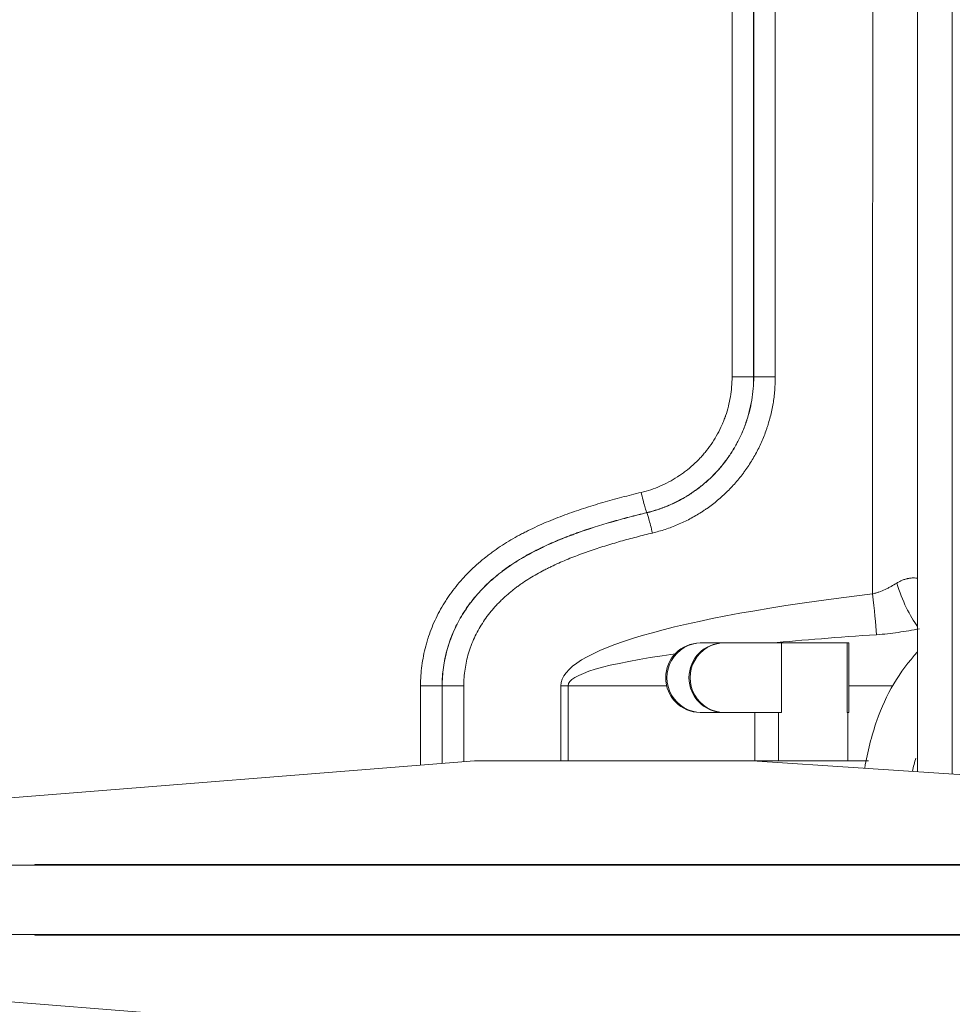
# Model space of a CAD drawing. Header units: millimetres. Extents: x -10 to 594, y 0 to 420.
# Tile 419 of 656: x 212.48 to 219.2, y 271.01 to 278.11. Entities that reach past the tile are written whole.
import ezdxf

# ---------------------------------------------------------------- set-up
doc = ezdxf.new("R2010")
doc.units = ezdxf.units.MM
doc.layers.add('1', color=7, linetype='Continuous', true_color=0xffffff)

msp = doc.modelspace()

# ---------------------------------------------------------------- linework, layer by layer
at = {"layer": '1', "color": 155, "linetype": 'Continuous', "lineweight": 18}
for p, q in [((218.9529, 272.6886), (218.9529, 293.232)), ((218.9529, 272.6886), (218.9529, 293.232)), ((217.3854, 273.6162), (217.3948, 273.6162)), ((217.3948, 273.6162), (217.5541, 273.6162)), ((217.5541, 273.6162), (217.5618, 273.6162)), ((217.5618, 273.6162), (217.9712, 273.6162)), ((218.4456, 273.6162), (217.9711, 273.6162)), ((217.9711, 273.6162), (217.9711, 273.1162)), ((218.4456, 273.6162), (218.4571, 273.6162)), ((218.4456, 273.1162), (218.4456, 273.6162)), ((218.4571, 273.1162), (218.4571, 273.6162)), ((215.371, 273.3086), (215.5264, 273.3086)), ((215.5272, 273.3086), (215.6826, 273.3086)), ((217.3948, 273.1162), (217.3854, 273.1162)), ((217.3948, 273.1162), (217.5541, 273.1162)), ((217.5618, 273.1162), (217.5541, 273.1162)), ((217.5618, 273.1162), (217.9712, 273.1162)), ((217.7803, 273.1162), (217.7803, 272.7662)), ((217.9508, 273.1162), (217.9508, 272.7662)), ((218.4456, 273.1162), (218.4571, 273.1162)), ((218.4508, 272.7662), (218.4508, 273.1162)), ((215.7605, 272.7662), (209.6933, 272.2845)), ((217.7605, 272.7662), (215.7605, 272.7662)), ((217.7605, 272.7662), (218.5996, 272.7662)), ((223.0795, 272.4214), (217.7605, 272.7662)), ((221.6144, 272.0162), (209.4631, 272.0162)), ((212.591, 272.0162), (212.591, 272.0212)), ((212.591, 272.0212), (221.6207, 272.0212)), ((215.7605, 272.0162), (215.7605, 272.0212)), ((215.9605, 272.0162), (215.9605, 272.0212)), ((217.4185, 272.0162), (217.4185, 272.0212)), ((217.4185, 272.0162), (217.4185, 272.0212)), ((217.5605, 272.0162), (217.5605, 272.0212)), ((217.7605, 272.0162), (217.7605, 272.0212)), ((218.9529, 272.0158), (218.9529, 272.0212)), ((218.9529, 272.0158), (218.9529, 272.0212)), ((221.6144, 271.5162), (209.4631, 271.5162)), ((212.591, 271.5112), (212.591, 271.5162)), ((221.6207, 271.5112), (212.591, 271.5112)), ((215.7605, 271.5112), (215.7605, 271.5163)), ((215.9605, 271.5112), (215.9605, 271.5163)), ((217.4185, 271.5113), (217.4185, 271.5163)), ((217.4185, 271.5113), (217.4185, 271.5163)), ((217.5605, 271.5112), (217.5605, 271.5163)), ((217.7605, 271.5112), (217.7605, 271.5163)), ((218.9529, 271.5113), (218.9529, 271.5167)), ((218.9529, 271.5113), (218.9529, 271.5167)), ((209.6933, 271.248), (215.7605, 270.7662))]:
    msp.add_line(p, q, dxfattribs=at)
at = {"layer": '1', "color": 155, "linetype": 'Continuous', "lineweight": 13}
for p, q in [((219.2029, 293.232), (219.2029, 272.6725)), ((219.2029, 293.232), (219.2029, 272.6725)), ((217.6159, 275.5327), (217.6159, 287.0615)), ((217.7713, 287.0615), (217.7713, 275.5327)), ((217.7721, 275.5327), (217.7721, 287.0615)), ((217.9275, 287.0615), (217.9275, 275.5327)), ((217.6159, 275.5327), (217.7713, 275.5327)), ((217.7713, 275.5327), (217.7721, 275.5327)), ((217.7721, 275.5327), (217.9275, 275.5327)), ((215.371, 272.7353), (215.371, 273.3086)), ((215.5264, 273.3086), (215.5264, 272.7476)), ((215.5272, 273.3086), (215.5264, 273.3086)), ((215.5272, 272.7477), (215.5272, 273.3086)), ((215.6826, 273.3086), (215.6826, 272.76)), ((216.4338, 273.3086), (216.3824, 273.3086)), ((216.3824, 272.7662), (216.3824, 273.3086)), ((217.1441, 273.3086), (216.4338, 273.3086)), ((216.4338, 273.3086), (216.4338, 272.7662)), ((218.7749, 273.3086), (218.4571, 273.3086)), ((218.9512, 272.7662), (218.9512, 272.7756)), ((215.371, 272.0162), (215.371, 272.0212)), ((215.5264, 272.0212), (215.5264, 272.0162)), ((215.5272, 272.0162), (215.5272, 272.0212)), ((215.6826, 272.0212), (215.6826, 272.0162)), ((219.2029, 272.0212), (219.2029, 272.0158)), ((219.2029, 272.0212), (219.2029, 272.0158)), ((215.371, 271.5113), (215.371, 271.5163)), ((215.5264, 271.5163), (215.5264, 271.5113)), ((215.5272, 271.5113), (215.5272, 271.5163)), ((215.6826, 271.5163), (215.6826, 271.5113)), ((219.2029, 271.5167), (219.2029, 271.5113)), ((219.2029, 271.5167), (219.2029, 271.5113))]:
    msp.add_line(p, q, dxfattribs=at)
for centre, major_axis, ratio, start_param, end_param in [((218.9285, 274.0475), (-0.1294, 0.3785), 0.298915, 1.468808, 2.431945), ((223.3594, 273.3086), (6.977, 0), 0.128996, 2.316165, 3.141593), ((218.6127, 273.97), (-0.0473, 0.3972), 0.036273, 3.874969, 4.70807), ((223.3448, 273.3086), (6.911, 0), 0.072349, 2.316165, 2.478942), ((223.3448, 273.3086), (6.911, 0), 0.072349, 2.66456, 3.141593)]:
    msp.add_ellipse(centre, major_axis=major_axis, ratio=ratio, start_param=start_param, end_param=end_param, dxfattribs=at)
at = {"layer": '1', "color": 155, "linetype": 'Continuous', "lineweight": 18}
for centre, major_axis, ratio, start_param, end_param in [((217.3854, 273.3662), (0, -0.25), 0.992083, 3.141593, 6.283185), ((217.3948, 273.3662), (0, 0.25), 0.992083, 0, 3.141593), ((217.5541, 273.3662), (0, -0.25), 0.994817, 3.141593, 6.283185), ((217.5618, 273.3662), (0, 0.25), 0.994817, 0, 3.141593)]:
    msp.add_ellipse(centre, major_axis=major_axis, ratio=ratio, start_param=start_param, end_param=end_param, dxfattribs=at)
at = {"layer": '1', "color": 155, "linetype": 'Continuous', "lineweight": 13}
for points, degree in [([(218.6273, 273.97), (218.6291, 278.7825), (218.637, 283.5951), (218.6508, 288.4076)], 3), ([(217.0017, 274.5543), (217.0014, 274.5554)], 1)]:
    msp.add_open_spline(points, degree=degree, dxfattribs=at)
for points, knots in [([(216.961, 274.7013), (216.9843, 274.7069), (217.0073, 274.7134), (217.0523, 274.7283), (217.0745, 274.7367), (217.118, 274.7552), (217.1394, 274.7654), (217.1813, 274.7876), (217.2019, 274.7996), (217.2246, 274.8142), (217.2271, 274.8158), (217.2321, 274.8191), (217.2396, 274.8241), (217.2568, 274.8359), (217.2713, 274.8465), (217.2996, 274.8681), (217.3178, 274.8833), (217.3529, 274.9152), (217.3698, 274.9318), (217.3942, 274.958), (217.4021, 274.9669), (217.4138, 274.9805), (217.4177, 274.9851), (217.4253, 274.9944), (217.429, 274.999), (217.4475, 275.0225), (217.4614, 275.0418), (217.4875, 275.0814), (217.4997, 275.1017), (217.5224, 275.1432), (217.5329, 275.1645), (217.5474, 275.1971), (217.552, 275.2081), (217.5586, 275.2248), (217.5607, 275.2304), (217.5638, 275.2388), (217.5648, 275.2416), (217.5669, 275.2473), (217.5758, 275.2727), (217.5835, 275.2984), (217.5951, 275.3443), (217.6049, 275.3906), (217.6109, 275.4376), (217.6148, 275.4849), (217.6159, 275.5087), (217.6159, 275.5327)], [0, 0, 0, 0, 0.0625, 0.0625, 0.125, 0.125, 0.1875, 0.1875, 0.25, 0.25, 0.257812, 0.257812, 0.265625, 0.28125, 0.3125, 0.3125, 0.375, 0.375, 0.4375, 0.4375, 0.46875, 0.46875, 0.484375, 0.484375, 0.5, 0.5, 0.5625, 0.5625, 0.625, 0.625, 0.6875, 0.6875, 0.71875, 0.71875, 0.734375, 0.734375, 0.742187, 0.742187, 0.75, 0.8125, 0.8125, 0.875, 0.9375, 0.9375, 1, 1, 1, 1]), ([(217.7713, 275.5327), (217.7713, 275.5045), (217.7701, 275.4765), (217.7654, 275.4209), (217.7584, 275.3657), (217.7469, 275.3113), (217.7332, 275.2573), (217.7251, 275.2305), (217.7148, 275.2005), (217.7136, 275.1972), (217.7113, 275.1906), (217.7101, 275.1873), (217.7064, 275.1773), (217.7039, 275.1708), (217.6962, 275.1511), (217.6908, 275.1382), (217.6738, 275.0999), (217.6614, 275.0749), (217.6347, 275.0261), (217.6203, 275.0023), (217.5897, 274.9557), (217.5733, 274.933), (217.5516, 274.9054), (217.5472, 274.8999), (217.5382, 274.889), (217.5337, 274.8836), (217.52, 274.8676), (217.5106, 274.8572), (217.482, 274.8265), (217.4622, 274.8069), (217.421, 274.7695), (217.3996, 274.7517), (217.3554, 274.7179), (217.3325, 274.7018), (217.303, 274.6828), (217.297, 274.6791), (217.288, 274.6736), (217.285, 274.6718), (217.2789, 274.6681), (217.2638, 274.6592), (217.2485, 274.6507), (217.2113, 274.631), (217.1862, 274.619), (217.1349, 274.5971), (217.1088, 274.5873), (217.0558, 274.5698), (217.0288, 274.5621), (217.0014, 274.5555)], [0, 0, 0, 0, 0.0625, 0.0625, 0.125, 0.1875, 0.1875, 0.25, 0.25, 0.257813, 0.257813, 0.265625, 0.265625, 0.28125, 0.28125, 0.3125, 0.3125, 0.375, 0.375, 0.4375, 0.4375, 0.5, 0.5, 0.515625, 0.515625, 0.53125, 0.53125, 0.5625, 0.5625, 0.625, 0.625, 0.6875, 0.6875, 0.75, 0.75, 0.765625, 0.765625, 0.773438, 0.773438, 0.78125, 0.8125, 0.8125, 0.875, 0.875, 0.9375, 0.9375, 1, 1, 1, 1]), ([(217.0016, 274.5544), (217.0291, 274.561), (217.056, 274.5687), (217.1091, 274.5862), (217.1351, 274.5961), (217.1863, 274.6179), (217.2114, 274.6299), (217.2608, 274.656), (217.285, 274.6701), (217.3117, 274.6872), (217.3147, 274.6892), (217.3206, 274.693), (217.3294, 274.6989), (217.3497, 274.7128), (217.3666, 274.7252), (217.3999, 274.7507), (217.4213, 274.7685), (217.4625, 274.8059), (217.4824, 274.8254), (217.5204, 274.8663), (217.5387, 274.8875), (217.5583, 274.9125), (217.5605, 274.9153), (217.5648, 274.9208), (217.5712, 274.9292), (217.5858, 274.9491), (217.5978, 274.9663), (217.6209, 275.0013), (217.6496, 275.0491), (217.6743, 275.099), (217.697, 275.1501), (217.7073, 275.1762), (217.7188, 275.2095), (217.7211, 275.2162), (217.7254, 275.2296), (217.7317, 275.2497), (217.7373, 275.27), (217.7477, 275.3107), (217.7592, 275.3653), (217.7662, 275.4207), (217.7709, 275.4764), (217.7721, 275.5045), (217.7721, 275.5327)], [0, 0, 0, 0, 0.0625, 0.0625, 0.125, 0.125, 0.1875, 0.1875, 0.25, 0.25, 0.257812, 0.257812, 0.265625, 0.28125, 0.3125, 0.3125, 0.375, 0.375, 0.4375, 0.4375, 0.5, 0.5, 0.507812, 0.507812, 0.515625, 0.53125, 0.5625, 0.5625, 0.625, 0.6875, 0.6875, 0.75, 0.75, 0.765625, 0.765625, 0.78125, 0.8125, 0.8125, 0.875, 0.9375, 0.9375, 1, 1, 1, 1]), ([(217.9275, 275.5327), (217.9275, 275.5003), (217.9261, 275.468), (217.9207, 275.404), (217.9127, 275.3404), (217.8994, 275.2776), (217.8875, 275.2309), (217.8832, 275.2153), (217.8762, 275.1921), (217.8738, 275.1844), (217.8688, 275.169), (217.8663, 275.1613), (217.853, 275.123), (217.8412, 275.093), (217.8151, 275.0344), (217.7867, 274.977), (217.7537, 274.9221), (217.7271, 274.8819), (217.718, 274.8687), (217.7038, 274.849), (217.6966, 274.8393), (217.6892, 274.8296), (217.6843, 274.8232), (217.6818, 274.82), (217.6592, 274.7914), (217.6383, 274.7669), (217.5945, 274.72), (217.5717, 274.6975), (217.5243, 274.6546), (217.4997, 274.6341), (217.4614, 274.6048), (217.4485, 274.5953), (217.4287, 274.5814), (217.4187, 274.5746), (217.4086, 274.5679), (217.4018, 274.5634), (217.3984, 274.5612), (217.3677, 274.5415), (217.3398, 274.5253), (217.2831, 274.4953), (217.2542, 274.4815), (217.1954, 274.4564), (217.1654, 274.4451), (217.1045, 274.425), (217.0735, 274.4162), (217.042, 274.4086)], [0, 0, 0, 0, 0.0625, 0.0625, 0.125, 0.1875, 0.1875, 0.21875, 0.21875, 0.234375, 0.234375, 0.25, 0.25, 0.3125, 0.3125, 0.375, 0.4375, 0.4375, 0.46875, 0.46875, 0.484375, 0.492187, 0.492187, 0.5, 0.5, 0.5625, 0.5625, 0.625, 0.625, 0.6875, 0.6875, 0.71875, 0.71875, 0.734375, 0.742187, 0.742187, 0.75, 0.75, 0.8125, 0.8125, 0.875, 0.875, 0.9375, 0.9375, 1, 1, 1, 1]), ([(215.371, 273.3086), (215.371, 273.3328), (215.3718, 273.3569), (215.375, 273.4049), (215.3774, 273.4287), (215.3836, 273.4762), (215.3875, 273.4998), (215.3967, 273.5469), (215.402, 273.5703), (215.4112, 273.6052), (215.4144, 273.6168), (215.4187, 273.6313), (215.4196, 273.6342), (215.4214, 273.64), (215.4223, 273.6429), (215.425, 273.6515), (215.4269, 273.6573), (215.4364, 273.6858), (215.4531, 273.7308), (215.4725, 273.7745), (215.4932, 273.8175), (215.5042, 273.8386), (215.5276, 273.8803), (215.5399, 273.9009), (215.5593, 273.9312), (215.566, 273.9412), (215.5762, 273.9562), (215.5796, 273.9611), (215.5848, 273.9685), (215.5866, 273.971), (215.5901, 273.9759), (215.606, 273.9979), (215.6226, 274.0192), (215.6532, 274.0562), (215.6689, 274.0741), (215.6933, 274.1004), (215.7016, 274.109), (215.7183, 274.1261), (215.7268, 274.1345), (215.7525, 274.1594), (215.7701, 274.1756), (215.8063, 274.207), (215.8248, 274.2223), (215.8485, 274.2409), (215.8532, 274.2446), (215.8628, 274.2519), (215.8676, 274.2556), (215.8821, 274.2664), (215.8918, 274.2735), (215.9211, 274.2944), (215.9409, 274.3078), (215.9809, 274.3338), (216.0012, 274.3463), (216.0423, 274.3704), (216.063, 274.382), (216.0944, 274.3989), (216.1049, 274.4045), (216.126, 274.4154), (216.1366, 274.4207), (216.1686, 274.4366), (216.2115, 274.4571), (216.2551, 274.4764), (216.299, 274.495), (216.3211, 274.5041), (216.3656, 274.5216), (216.388, 274.5301), (216.4554, 274.555), (216.5007, 274.5707), (216.5917, 274.6004), (216.6375, 274.6144), (216.7293, 274.6412), (216.7754, 274.654), (216.868, 274.6784), (216.9145, 274.69), (216.961, 274.7012)], [0, 0, 0, 0, 0.03125, 0.03125, 0.0625, 0.0625, 0.09375, 0.09375, 0.125, 0.125, 0.140625, 0.140625, 0.144531, 0.144531, 0.148437, 0.148437, 0.15625, 0.15625, 0.1875, 0.21875, 0.21875, 0.25, 0.25, 0.28125, 0.28125, 0.296875, 0.296875, 0.304687, 0.304687, 0.308594, 0.308594, 0.3125, 0.34375, 0.34375, 0.375, 0.375, 0.390625, 0.390625, 0.40625, 0.40625, 0.4375, 0.4375, 0.46875, 0.46875, 0.476563, 0.476563, 0.484375, 0.484375, 0.5, 0.5, 0.53125, 0.53125, 0.5625, 0.5625, 0.59375, 0.59375, 0.609375, 0.609375, 0.625, 0.625, 0.65625, 0.6875, 0.6875, 0.71875, 0.71875, 0.75, 0.75, 0.8125, 0.8125, 0.875, 0.875, 0.9375, 0.9375, 1, 1, 1, 1]), ([(216.961, 274.7013), (216.97, 274.6638), (216.9796, 274.6264), (216.9944, 274.5726), (216.9997, 274.5565), (217.0014, 274.5555)], [0, 0, 0, 0, 0.5, 0.5, 1, 1, 1, 1]), ([(217.0014, 274.5554), (216.9589, 274.5452), (216.9165, 274.5346), (216.832, 274.5125), (216.7899, 274.5009), (216.664, 274.4647), (216.5807, 274.4384), (216.4881, 274.4052), (216.4778, 274.4015), (216.4573, 274.3939), (216.447, 274.3901), (216.4164, 274.3784), (216.3961, 274.3704), (216.3557, 274.354), (216.3357, 274.3455), (216.2958, 274.328), (216.2761, 274.319), (216.2466, 274.3051), (216.2368, 274.3003), (216.2174, 274.2908), (216.2077, 274.2859), (216.1787, 274.2711), (216.1595, 274.2609), (216.1215, 274.2399), (216.1027, 274.229), (216.0656, 274.2064), (216.0472, 274.1947), (216.011, 274.1704), (215.9931, 274.1579), (215.971, 274.1416), (215.9666, 274.1383), (215.9578, 274.1317), (215.9534, 274.1283), (215.9404, 274.1182), (215.9318, 274.1114), (215.9062, 274.0906), (215.8896, 274.0763), (215.8573, 274.047), (215.8415, 274.0319), (215.8109, 274.0009), (215.7959, 273.985), (215.7671, 273.9522), (215.7531, 273.9354), (215.7329, 273.9094), (215.7263, 273.9006), (215.7182, 273.8895), (215.7165, 273.8873), (215.7133, 273.8828), (215.7117, 273.8805), (215.707, 273.8738), (215.7038, 273.8693), (215.6883, 273.8465), (215.6766, 273.828), (215.6543, 273.7904), (215.6437, 273.7713), (215.6239, 273.7325), (215.6053, 273.6931), (215.5894, 273.6523), (215.5784, 273.6213), (215.5749, 273.6109), (215.5707, 273.5977), (215.5699, 273.5951), (215.5683, 273.5898), (215.5675, 273.5872), (215.5651, 273.5792), (215.5636, 273.5739), (215.5562, 273.5474), (215.5511, 273.526), (215.5423, 273.4831), (215.5385, 273.4616), (215.5325, 273.4183), (215.5303, 273.3965), (215.5272, 273.3527), (215.5264, 273.3307), (215.5264, 273.3086)], [0, 0, 0, 0, 0.0625, 0.0625, 0.125, 0.125, 0.25, 0.25, 0.265625, 0.265625, 0.28125, 0.28125, 0.3125, 0.3125, 0.34375, 0.34375, 0.375, 0.375, 0.390625, 0.390625, 0.40625, 0.40625, 0.4375, 0.4375, 0.46875, 0.46875, 0.5, 0.5, 0.53125, 0.53125, 0.539062, 0.539062, 0.546875, 0.546875, 0.5625, 0.5625, 0.59375, 0.59375, 0.625, 0.625, 0.65625, 0.65625, 0.6875, 0.6875, 0.703125, 0.703125, 0.707031, 0.707031, 0.710937, 0.710937, 0.71875, 0.71875, 0.75, 0.75, 0.78125, 0.78125, 0.8125, 0.84375, 0.84375, 0.859375, 0.859375, 0.863281, 0.863281, 0.867187, 0.867187, 0.875, 0.875, 0.90625, 0.90625, 0.9375, 0.9375, 0.96875, 0.96875, 1, 1, 1, 1]), ([(215.5272, 273.3086), (215.5272, 273.3088), (215.5272, 273.309), (215.5272, 273.3093), (215.5272, 273.3098), (215.5272, 273.3111), (215.5272, 273.3135), (215.5273, 273.3183), (215.5274, 273.3279), (215.5279, 273.3472), (215.5288, 273.3636), (215.5311, 273.3963), (215.5334, 273.418), (215.5393, 273.4611), (215.543, 273.4825), (215.5518, 273.5252), (215.5569, 273.5464), (215.5656, 273.578), (215.5687, 273.5885), (215.5737, 273.6042), (215.5754, 273.6095), (215.5789, 273.6199), (215.5807, 273.6251), (215.5898, 273.6511), (215.6059, 273.692), (215.6244, 273.7315), (215.6442, 273.7704), (215.6547, 273.7894), (215.677, 273.827), (215.6887, 273.8454), (215.7072, 273.8725), (215.7135, 273.8815), (215.7232, 273.8948), (215.7264, 273.8993), (215.7331, 273.9081), (215.7364, 273.9124), (215.7533, 273.9342), (215.7673, 273.9511), (215.7963, 273.9839), (215.8112, 273.9998), (215.8419, 274.0309), (215.8576, 274.046), (215.8899, 274.0753), (215.9065, 274.0895), (215.932, 274.1103), (215.9406, 274.1171), (215.9579, 274.1305), (215.9667, 274.1371), (215.9933, 274.1567), (216.0112, 274.1694), (216.0475, 274.1937), (216.0659, 274.2054), (216.1031, 274.228), (216.1219, 274.2389), (216.1599, 274.26), (216.1791, 274.2701), (216.2081, 274.2849), (216.2178, 274.2898), (216.2373, 274.2994), (216.247, 274.3041), (216.2765, 274.318), (216.2962, 274.327), (216.336, 274.3445), (216.3561, 274.3529), (216.3964, 274.3694), (216.4167, 274.3773), (216.4473, 274.389), (216.4575, 274.3928), (216.478, 274.4004), (216.4883, 274.4041), (216.5809, 274.4373), (216.6642, 274.4636), (216.7901, 274.4998), (216.8322, 274.5113), (216.8956, 274.528), (216.9168, 274.5334), (216.9592, 274.544), (216.9804, 274.5492), (217.0017, 274.5543)], [0, 0, 0, 0, 0.000244, 0.000244, 0.000488, 0.000977, 0.001953, 0.003906, 0.007813, 0.015625, 0.03125, 0.03125, 0.0625, 0.0625, 0.09375, 0.09375, 0.125, 0.125, 0.140625, 0.140625, 0.148438, 0.148438, 0.15625, 0.15625, 0.1875, 0.21875, 0.21875, 0.25, 0.25, 0.28125, 0.28125, 0.296875, 0.296875, 0.304688, 0.304688, 0.3125, 0.3125, 0.34375, 0.34375, 0.375, 0.375, 0.40625, 0.40625, 0.4375, 0.4375, 0.453125, 0.453125, 0.46875, 0.46875, 0.5, 0.5, 0.53125, 0.53125, 0.5625, 0.5625, 0.59375, 0.59375, 0.609375, 0.609375, 0.625, 0.625, 0.65625, 0.65625, 0.6875, 0.6875, 0.71875, 0.71875, 0.734375, 0.734375, 0.75, 0.75, 0.875, 0.875, 0.9375, 0.9375, 0.96875, 0.96875, 1, 1, 1, 1]), ([(217.0016, 274.5544), (217.0033, 274.5534), (217.0086, 274.5372), (217.0234, 274.4834), (217.033, 274.4461), (217.042, 274.4086)], [0, 0, 0, 0, 0.5, 0.5, 1, 1, 1, 1]), ([(217.042, 274.4085), (217.0036, 274.3993), (216.9652, 274.3897), (216.8888, 274.3698), (216.8507, 274.3595), (216.7748, 274.338), (216.7369, 274.3267), (216.6616, 274.3032), (216.624, 274.2909), (216.5774, 274.2747), (216.568, 274.2715), (216.5494, 274.2648), (216.5401, 274.2615), (216.5123, 274.2513), (216.4938, 274.2443), (216.4387, 274.2228), (216.4024, 274.2077), (216.3486, 274.1836), (216.3308, 274.1754), (216.3043, 274.1626), (216.2955, 274.1582), (216.2779, 274.1495), (216.2692, 274.145), (216.243, 274.1314), (216.2257, 274.1221), (216.1915, 274.1028), (216.1746, 274.0928), (216.1411, 274.0721), (216.1245, 274.0613), (216.1, 274.0446), (216.0919, 274.0389), (216.0798, 274.0302), (216.0757, 274.0273), (216.0677, 274.0214), (216.0637, 274.0184), (216.0518, 274.0094), (216.0439, 274.0034), (216.0284, 273.9911), (216.0207, 273.9848), (215.9979, 273.9658), (215.9831, 273.9527), (215.9615, 273.9325), (215.9544, 273.9256), (215.9403, 273.9118), (215.9334, 273.9047), (215.9129, 273.8833), (215.8997, 273.8686), (215.8805, 273.8459), (215.8742, 273.8382), (215.8649, 273.8265), (215.8619, 273.8225), (215.8558, 273.8146), (215.8409, 273.7947), (215.8269, 273.7743), (215.8056, 273.7409), (215.7955, 273.724), (215.7765, 273.6894), (215.7676, 273.6718), (215.751, 273.636), (215.7433, 273.6177), (215.7344, 273.5945), (215.7327, 273.5898), (215.7293, 273.5804), (215.7277, 273.5757), (215.7245, 273.5662), (215.7229, 273.5615), (215.7199, 273.552), (215.7184, 273.5473), (215.7113, 273.5235), (215.7064, 273.5044), (215.6979, 273.4659), (215.6944, 273.4465), (215.6886, 273.4075), (215.6864, 273.3879), (215.6834, 273.3485), (215.6826, 273.3286), (215.6826, 273.3086)], [0, 0, 0, 0, 0.0625, 0.0625, 0.125, 0.125, 0.1875, 0.1875, 0.25, 0.25, 0.265625, 0.265625, 0.28125, 0.28125, 0.3125, 0.3125, 0.375, 0.375, 0.40625, 0.40625, 0.421875, 0.421875, 0.4375, 0.4375, 0.46875, 0.46875, 0.5, 0.5, 0.53125, 0.53125, 0.546875, 0.546875, 0.554688, 0.554688, 0.5625, 0.5625, 0.578125, 0.578125, 0.59375, 0.59375, 0.625, 0.625, 0.640625, 0.640625, 0.65625, 0.65625, 0.6875, 0.6875, 0.703125, 0.703125, 0.710938, 0.710938, 0.71875, 0.75, 0.75, 0.78125, 0.78125, 0.8125, 0.8125, 0.84375, 0.84375, 0.851563, 0.851563, 0.859375, 0.859375, 0.867188, 0.867188, 0.875, 0.875, 0.90625, 0.90625, 0.9375, 0.9375, 0.96875, 0.96875, 1, 1, 1, 1]), ([(218.6273, 273.97), (218.6354, 273.9717), (218.6433, 273.9737), (218.6589, 273.9782), (218.6666, 273.9807), (218.6895, 273.9887), (218.7043, 273.9949), (218.7261, 274.005), (218.7333, 274.0086), (218.744, 274.014), (218.7476, 274.0159), (218.7546, 274.0196), (218.7582, 274.0216), (218.7757, 274.0312), (218.7894, 274.0393), (218.8028, 274.0475)], [0, 0, 0, 0, 0.125, 0.125, 0.25, 0.25, 0.5, 0.5, 0.625, 0.625, 0.6875, 0.6875, 0.75, 0.75, 1, 1, 1, 1]), ([(218.8028, 274.0475), (218.8102, 274.0521), (218.8178, 274.0563), (218.833, 274.0639), (218.8407, 274.0673), (218.8562, 274.0733), (218.864, 274.0759), (218.8739, 274.0785), (218.8758, 274.079), (218.8798, 274.0799), (218.8857, 274.0812), (218.8916, 274.0823), (218.8974, 274.0831), (218.8994, 274.0834), (218.9033, 274.0838), (218.9052, 274.084), (218.911, 274.0845), (218.9148, 274.0847), (218.9261, 274.085), (218.9335, 274.0846), (218.9453, 274.0834), (218.9498, 274.0827), (218.9542, 274.0818)], [0, 0, 0, 0, 0.150625, 0.150625, 0.30125, 0.30125, 0.451875, 0.451875, 0.489532, 0.489532, 0.527188, 0.6025, 0.6025, 0.640157, 0.640157, 0.677813, 0.677813, 0.753125, 0.753125, 0.903751, 0.903751, 1, 1, 1, 1]), ([(218.9662, 273.7191), (218.9407, 273.7141), (218.9151, 273.7093), (218.864, 273.7004), (218.8383, 273.6963), (218.7869, 273.6889), (218.7611, 273.6857), (218.7094, 273.6801), (218.6835, 273.6778), (218.6575, 273.6761)], [0, 0, 0, 0, 0.25, 0.25, 0.5, 0.5, 0.75, 0.75, 1, 1, 1, 1])]:
    msp.add_open_spline(points, degree=3, knots=knots, dxfattribs=at)
at = {"layer": '1', "color": 155, "linetype": 'Continuous', "lineweight": 18}
msp.add_open_spline([(218.9525, 273.5525), (218.8878, 273.4812), (218.7713, 273.3268), (218.6432, 273.0413), (218.5927, 272.832), (218.5719, 272.7156)], degree=3, knots=[0, 0, 0, 0, 0.308577, 0.620082, 1, 1, 1, 1], dxfattribs=at)
msp.add_open_spline([(218.9159, 272.694), (218.9229, 272.7255), (218.931, 272.7567), (218.9404, 272.7875)], degree=3, dxfattribs=at)

doc.saveas('drawing.dxf')
